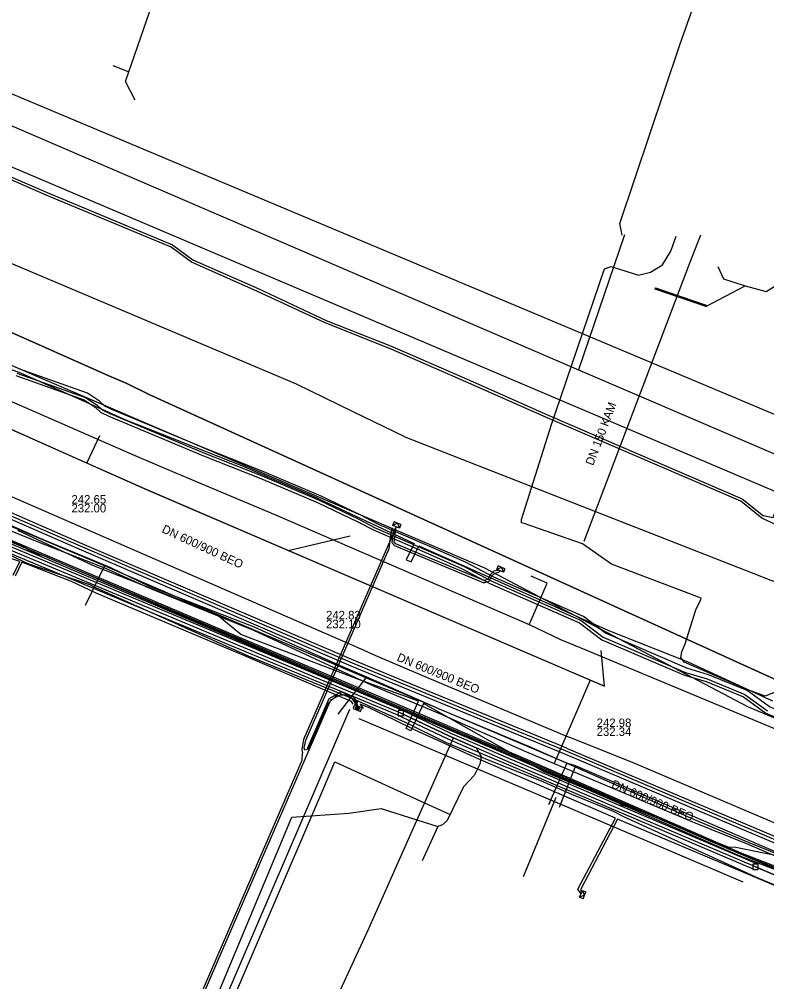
# Model space of a CAD drawing. Extents: x -596024 to -594475, y -1163820 to -1161957.
# Drawn here: x -594616.3 to -594545.9, y -1162303.7 to -1162213 of the extents above; entities that cross this region are included whole.
import ezdxf

# ---------------------------------------------------------------- set-up
doc = ezdxf.new("R2010")
doc.units = 0
for name, color, linetype in [('31', 7, 'Continuous'), ('Level 1', 7, 'Continuous'), ('Level 3', 7, 'Continuous'), ('Vrstva 1', 7, 'Continuous'), ('Vrstva 10', 7, 'Continuous'), ('Vrstva 11', 7, 'Continuous'), ('Vrstva 12', 7, 'Continuous'), ('Vrstva 13', 7, 'Continuous'), ('Vrstva 19', 7, 'Continuous'), ('Vrstva 28', 7, 'Continuous'), ('Vrstva 42', 7, 'Continuous'), ('Vrstva 43', 7, 'Continuous'), ('Vrstva 44', 7, 'Continuous'), ('Vrstva 5', 7, 'Continuous'), ('Vrstva 55', 7, 'Continuous'), ('Vrstva 58', 7, 'Continuous'), ('Vrstva 8', 7, 'Continuous'), ('Vrstva 9', 7, 'Continuous')]:
    doc.layers.add(name, color=color, linetype=linetype)

# ---------------------------------------------------------------- blocks, each defined once
blk = doc.blocks.new('NN630')
at = {"layer": '31'}
for points in [[(-0.003, -0.7), (-0.703, 0)], [(-0.703, -0.7), (-0.703, 0), (0.697, 0), (0.697, -0.7)], [(-0.003, -0.7), (0.697, 0)], [(-0.703, -0.7), (0.697, -0.7)]]:
    blk.add_lwpolyline(points, dxfattribs=at)
blk = doc.blocks.new('NN620')
at = {"layer": 'Vrstva 28'}
for points in [[(0.752, 0.004), (-0.748, 0.004)], [(-0.748, 0.004), (-0.748, -0.746)], [(0.752, -0.746), (0.752, 0.004)], [(-0.748, -0.746), (0.752, -0.746)], [(0.368, -0.18), (-0.376, -0.18)], [(-0.376, -0.18), (-0.376, -0.558)], [(-0.376, -0.558), (0.368, -0.558)], [(0.321, -0.227), (-0.329, -0.227)], [(-0.329, -0.227), (-0.329, -0.51)], [(-0.329, -0.51), (0.321, -0.51)], [(0.274, -0.274), (-0.281, -0.274)], [(-0.281, -0.274), (-0.281, -0.463)], [(-0.281, -0.463), (0.274, -0.463)], [(0.227, -0.321), (-0.234, -0.321)], [(-0.234, -0.321), (-0.234, -0.416)], [(-0.234, -0.416), (0.227, -0.416)], [(-0.193, -0.369), (0.185, -0.369)], [(0.227, -0.416), (0.227, -0.321)], [(0.274, -0.463), (0.274, -0.274)], [(0.321, -0.51), (0.321, -0.227)], [(0.368, -0.558), (0.368, -0.18)]]:
    blk.add_lwpolyline(points, dxfattribs=at)

msp = doc.modelspace()

# ---------------------------------------------------------------- linework, layer by layer
at = {"layer": 'Level 1'}
for points in [[(-594750.45, -1162195.55), (-594709.77, -1162211.75), (-594681.66, -1162222.95), (-594639.16, -1162241.84), (-594604.2, -1162257.38), (-594561.16, -1162275.84)], [(-594609.94, -1162254.83), (-594608.72, -1162252.23)], [(-594590.97, -1162263.06), (-594585.14, -1162261.67)], [(-594561.16, -1162275.84), (-594561.46, -1162272.47)], [(-594562.52, -1162275.26), (-594565.89, -1162283.12)]]:
    msp.add_lwpolyline(points, dxfattribs=at)
at = {"layer": 'Level 3'}
msp.add_lwpolyline([(-594556.34, -1162238.31), (-594551.58, -1162239.95), (-594551.62, -1162240.09), (-594556.39, -1162238.45)], close=True, dxfattribs=at)
at = {"layer": 'Vrstva 1'}
for p, q in [((-594607.494, -1162217.381), (-594605.983, -1162217.983)), ((-594551.62, -1162240.09), (-594547.914, -1162238.121))]:
    msp.add_line(p, q, dxfattribs=at)
for points in [[(-594605.983, -1162217.983), (-594602.649, -1162208.346), (-594600.467, -1162202.039), (-594597.007, -1162192.047)], [(-594554.059, -1162215.441), (-594549.224, -1162201.751), (-594546.92, -1162201.39)], [(-594559.489, -1162233.362), (-594559.721, -1162232.263), (-594554.059, -1162215.441)], [(-594605.404, -1162220.647), (-594606.299, -1162218.899), (-594605.983, -1162217.983)], [(-594547.914, -1162238.121), (-594545.926, -1162238.663), (-594544.616, -1162237.85), (-594543.893, -1162235.682), (-594537.929, -1162218.649)], [(-594550.468, -1162236.311), (-594549.947, -1162237.468), (-594547.914, -1162238.121)], [(-594604.2, -1162257.38), (-594609.94, -1162254.83), (-594617, -1162251.69), (-594634.45, -1162243.94), (-594639.16, -1162241.84)], [(-594561.16, -1162275.84), (-594562.52, -1162275.26), (-594590.97, -1162263.06), (-594604.2, -1162257.38)]]:
    msp.add_lwpolyline(points, dxfattribs=at)
at = {"layer": 'Vrstva 10'}
for p, q in [((-594610.671, -1162262.943), (-594642.49, -1162249.065)), ((-594642.25, -1162248.515), (-594610.431, -1162262.393)), ((-594610.433, -1162262.392), (-594584.794, -1162273.4)), ((-594585.03, -1162273.952), (-594610.669, -1162262.944))]:
    msp.add_line(p, q, dxfattribs=at)
for points in [[(-594580.485, -1162278.647), (-594604.045, -1162268.827), (-594617.947, -1162263.026), (-594624.387, -1162260.256), (-594625.105, -1162259.957)], [(-594580.255, -1162278.093), (-594603.815, -1162268.273), (-594617.713, -1162262.474), (-594624.153, -1162259.704), (-594624.875, -1162259.403)], [(-594584.798, -1162273.399), (-594579.248, -1162275.686), (-594569.868, -1162279.555), (-594564.736, -1162281.662)], [(-594564.964, -1162282.218), (-594570.097, -1162280.109), (-594579.477, -1162276.24), (-594585.026, -1162273.953)], [(-594546.813, -1162292.564), (-594570.392, -1162282.554), (-594573.131, -1162281.375), (-594575.716, -1162280.257), (-594579.271, -1162278.559), (-594580.241, -1162278.099)], [(-594547.047, -1162293.116), (-594570.628, -1162283.106), (-594573.369, -1162281.925), (-594575.964, -1162280.803), (-594579.529, -1162279.101), (-594580.499, -1162278.641)], [(-594564.733, -1162281.664), (-594535.267, -1162294.154), (-594514.914, -1162302.724)], [(-594515.146, -1162303.276), (-594535.501, -1162294.707), (-594564.967, -1162282.216)]]:
    msp.add_lwpolyline(points, dxfattribs=at)
at = {"layer": 'Vrstva 11'}
for points in [[(-594580.62, -1162278.62), (-594580.12, -1162278.62), (-594580.12, -1162278.12), (-594580.62, -1162278.12)], [(-594547.18, -1162293.09), (-594546.68, -1162293.09), (-594546.68, -1162292.59), (-594547.18, -1162292.59)]]:
    msp.add_lwpolyline(points, close=True, dxfattribs=at)
at = {"layer": 'Vrstva 12'}
msp.add_line((-594579.99, -1162252.36), (-594584.85, -1162250), dxfattribs=at)
for points in [[(-594584.85, -1162250), (-594590.2, -1162247.4), (-594665.75, -1162215.48)], [(-594565.76, -1162250), (-594561.16, -1162236.55), (-594560.54, -1162236.31), (-594557.94, -1162237.12), (-594556.81, -1162236.84), (-594555.69, -1162236.16), (-594554.9, -1162234.88), (-594554.42, -1162233.46)], [(-594635.41, -1162250), (-594584.42, -1162272.21)], [(-594545.18, -1162276.43), (-594546.03, -1162276.78), (-594547.56, -1162276.22), (-594553.64, -1162273.57), (-594553.95, -1162273.14), (-594553.88, -1162272.62), (-594553.55, -1162271.85), (-594552.55, -1162268.64), (-594552.07, -1162267.67), (-594552.05, -1162267.54), (-594560.5, -1162264.34), (-594563.24, -1162262.42), (-594568.74, -1162260.53), (-594568.99, -1162260.46), (-594568.98, -1162260.13), (-594566.17, -1162251.19), (-594565.76, -1162250)], [(-594579.99, -1162252.36), (-594544.03, -1162266.43), (-594475.47, -1162296.231)], [(-594540.92, -1162293.72), (-594541.56, -1162293.93), (-594542.51, -1162294.25), (-594543.12, -1162294.46), (-594543.8, -1162294.17), (-594544.65, -1162293.81), (-594545, -1162293.68), (-594546.93, -1162292.84), (-594570.51, -1162282.83), (-594573.25, -1162281.65), (-594575.84, -1162280.53), (-594579.4, -1162278.83), (-594580.37, -1162278.37), (-594603.93, -1162268.55), (-594617.83, -1162262.75)], [(-594584.42, -1162272.21), (-594583.51, -1162272.61)], [(-594583.51, -1162272.61), (-594582.8, -1162272.91)], [(-594582.8, -1162272.91), (-594578.31, -1162274.84), (-594564.73, -1162280.54)], [(-594580.37, -1162278.37), (-594579.4, -1162278.83), (-594575.84, -1162280.53), (-594573.25, -1162281.65), (-594572.78, -1162282.47), (-594572.91, -1162283.2), (-594573.43, -1162284.26), (-594574.45, -1162285.32), (-594575.99, -1162288.49), (-594576.42, -1162288.89), (-594576.88, -1162289.05)], [(-594632.85, -1162405.6), (-594583.38, -1162298.67), (-594575.4, -1162280.72)], [(-594564.73, -1162280.54), (-594564.31, -1162280.72)], [(-594564.31, -1162280.72), (-594558.56, -1162283), (-594475.47, -1162318.357)], [(-594573.25, -1162281.65), (-594572.78, -1162282.47), (-594572.91, -1162283.2), (-594573.43, -1162284.26), (-594574.45, -1162285.32), (-594575.99, -1162288.49), (-594576.42, -1162288.89), (-594576.88, -1162289.05)], [(-594585.37, -1162331.82), (-594584.96, -1162330.9), (-594592.85, -1162327.39), (-594587.74, -1162315.91), (-594598.28, -1162311.47), (-594598.74, -1162311.27), (-594598.33, -1162310.36), (-594587.72, -1162285.63), (-594586.57, -1162282.97), (-594577.37, -1162287.17), (-594575.71, -1162287.91)], [(-594586.74, -1162331.21), (-594585.55, -1162328.56), (-594599.33, -1162320.67), (-594599.76, -1162310.07), (-594590.64, -1162288.18), (-594585.25, -1162287.79)], [(-594585.25, -1162287.79), (-594582.22, -1162287.35)], [(-594582.22, -1162287.35), (-594576.88, -1162289.05), (-594578.36, -1162292.29)], [(-594546.93, -1162292.84), (-594545, -1162293.68)]]:
    msp.add_lwpolyline(points, dxfattribs=at)
at = {"layer": 'Vrstva 13'}
msp.add_line((-594649.599, -1162213.102), (-594475.47, -1162287.071), dxfattribs=at)
for points in [[(-594654.732, -1162204.193), (-594543.215, -1162251.024), (-594524.873, -1162258.743), (-594475.47, -1162279.606)], [(-594673.314, -1162225.133), (-594670.332, -1162226.359), (-594656.079, -1162232.372), (-594631.22, -1162242.86), (-594605.499, -1162254.07), (-594601.67, -1162255.71)], [(-594601.67, -1162255.71), (-594600.473, -1162256.212), (-594592.16, -1162259.694), (-594568.261, -1162270.036), (-594565.318, -1162271.432), (-594562.867, -1162272.45), (-594536.248, -1162283.524), (-594530.369, -1162286.066), (-594529.423, -1162286.481), (-594526.672, -1162287.679), (-594501.201, -1162298.564), (-594475.47, -1162309.608)], [(-594568.261, -1162270.036), (-594568.16, -1162269.832), (-594566.579, -1162266.151), (-594568.06, -1162265.49)]]:
    msp.add_lwpolyline(points, dxfattribs=at)
at = {"layer": 'Vrstva 19'}
for points in [[(-594673.04, -1162199.27), (-594648.07, -1162209.58), (-594623.39, -1162220.33), (-594563.61, -1162246.04), (-594512.61, -1162267.89), (-594494.198, -1162275.805), (-594475.47, -1162283.856)], [(-594559.26, -1162233.32), (-594563.61, -1162246.04)], [(-594475.47, -1162321.138), (-594483.988, -1162317.438), (-594524.1, -1162300.42), (-594530.74, -1162297.58), (-594538.63, -1162294.19), (-594559.12, -1162285.38), (-594563.88, -1162283.33), (-594564.7, -1162283.08), (-594583.65, -1162275.06), (-594601.81, -1162267.29), (-594608.3, -1162264.51), (-594626.74, -1162256.75), (-594672.02, -1162237.58)], [(-594608.3, -1162264.51), (-594610.12, -1162268.25)], [(-594583.65, -1162275.06), (-594586.3, -1162278.47)], [(-594564.7, -1162283.08), (-594566.45, -1162287.01)], [(-594563.88, -1162283.33), (-594565.44, -1162287.28)]]:
    msp.add_lwpolyline(points, dxfattribs=at)
at = {"layer": 'Vrstva 42'}
for points in [[(-594841.22, -1162164.89), (-594841.55, -1162165.818), (-594823.941, -1162173.342), (-594805.527, -1162181.255), (-594786.096, -1162189.732), (-594763.998, -1162199.133), (-594752.438, -1162204.617), (-594739.102, -1162210.309), (-594723.16, -1162216.972), (-594709.798, -1162222.556), (-594699.416, -1162226.808), (-594686.936, -1162232.243), (-594670.535, -1162239.442), (-594642.912, -1162251.21), (-594626.307, -1162258.207), (-594595.818, -1162271.123), (-594582.146, -1162276.922), (-594568.678, -1162282.65), (-594548.298, -1162291.531), (-594530.464, -1162298.451), (-594511.972, -1162306.232), (-594493.611, -1162313.902), (-594475.47, -1162321.871)], [(-594805, -1162180.3), (-594805.561, -1162181.567), (-594805.473, -1162181.605), (-594786.214, -1162190.008), (-594764.122, -1162199.407), (-594752.562, -1162204.891), (-594739.218, -1162210.585), (-594723.276, -1162217.248), (-594709.912, -1162222.834), (-594699.532, -1162227.084), (-594687.056, -1162232.517), (-594670.655, -1162239.718), (-594643.03, -1162251.486), (-594626.423, -1162258.483), (-594595.936, -1162271.399), (-594582.264, -1162277.198), (-594568.796, -1162282.926), (-594548.412, -1162291.809), (-594530.576, -1162298.729), (-594512.088, -1162306.508), (-594493.729, -1162314.178), (-594475.47, -1162322.199)], [(-594475.47, -1162322.035), (-594492.486, -1162314.56), (-594509.999, -1162307.221), (-594528.715, -1162299.349), (-594548.355, -1162291.67), (-594568.737, -1162282.788), (-594582.205, -1162277.06), (-594595.877, -1162271.261), (-594626.365, -1162258.345), (-594642.971, -1162251.348), (-594670.595, -1162239.58), (-594686.996, -1162232.38), (-594699.474, -1162226.946), (-594709.855, -1162222.695), (-594723.218, -1162217.11), (-594739.16, -1162210.447), (-594752.5, -1162204.754), (-594764.06, -1162199.27), (-594786.155, -1162189.87), (-594805.5, -1162181.43)], [(-594475.47, -1162322.759), (-594485.19, -1162318.57), (-594498.83, -1162312.77), (-594511.87, -1162307.25), (-594526.5, -1162301.03), (-594538.5, -1162295.84), (-594551.42, -1162290.35), (-594558.7, -1162287.16), (-594559.16, -1162287.18), (-594559.61, -1162287.01), (-594559.75, -1162286.79), (-594572.28, -1162281.4), (-594587.2, -1162275.1), (-594601.11, -1162269.11), (-594613.92, -1162263.59), (-594614.61, -1162263.41), (-594615.4, -1162263.13), (-594615.74, -1162262.79), (-594624.65, -1162259.07)], [(-594580.8, -1162260.82), (-594589.516, -1162280.87), (-594589.659, -1162281.615), (-594589.683, -1162281.844), (-594589.61, -1162282.11)], [(-594581.075, -1162261.3), (-594581.195, -1162262.312), (-594580.94, -1162262.603), (-594579.379, -1162263.262), (-594572.524, -1162266.107), (-594572.03, -1162265.942), (-594571.779, -1162265.461), (-594571.492, -1162265.192), (-594571.125, -1162265.11), (-594571, -1162264.98), (-594571.305, -1162264.945), (-594571.588, -1162265.008), (-594571.941, -1162265.339), (-594572.17, -1162265.778), (-594572.516, -1162265.893), (-594579.301, -1162263.078), (-594580.82, -1162262.437), (-594580.985, -1162262.248), (-594580.8, -1162260.82)], [(-594584.37, -1162277.74), (-594584.58, -1162277.32), (-594585.44, -1162276.67), (-594586.44, -1162276.75), (-594587.25, -1162277.51), (-594589.11, -1162281.81), (-594589.42, -1162281.87), (-594589.461, -1162281.645), (-594589.324, -1162280.93), (-594581.45, -1162262.864), (-594581.2, -1162260.93), (-594581.075, -1162261.3)], [(-594616.892, -1162265.379), (-594616.277, -1162264.09), (-594617.599, -1162263.644)], [(-594584.846, -1162277.529), (-594585.015, -1162277.275), (-594587.289, -1162276.296), (-594594.937, -1162273.046), (-594609.062, -1162267.091), (-594611.401, -1162265.992), (-594616.092, -1162264.165), (-594616.71, -1162265.465)], [(-594615.393, -1162313.572), (-594615.651, -1162314.037), (-594615.54, -1162314.64), (-594614.96, -1162315.2), (-594614.846, -1162315.285), (-594614.013, -1162315.114), (-594599.811, -1162306.79), (-594593.078, -1162291.24), (-594586.962, -1162277.132), (-594585.953, -1162276.59), (-594584.977, -1162276.971), (-594584.528, -1162277.669)], [(-594589.163, -1162281.705), (-594587.118, -1162276.988), (-594585.967, -1162276.37), (-594584.843, -1162276.809), (-594584.45, -1162277.421)], [(-594583.33, -1162277.88), (-594584.19, -1162277.52), (-594583.914, -1162277.942)], [(-594529.6, -1162300.21), (-594530.257, -1162300.01), (-594531.539, -1162299.439), (-594532.573, -1162299.145), (-594536.595, -1162297.518), (-594542, -1162295.939), (-594559.939, -1162288.365), (-594563.388, -1162294.954), (-594563.369, -1162295.399), (-594563.664, -1162294.95), (-594560.119, -1162288.278), (-594573.082, -1162282.684), (-594579.02, -1162279.978), (-594580.977, -1162279.012), (-594583.33, -1162277.88)], [(-594728.14, -1162370.698), (-594726.956, -1162371.184), (-594717.587, -1162374.854), (-594713.145, -1162376.58), (-594712.358, -1162376.883), (-594702.774, -1162380.887), (-594701.037, -1162381.542), (-594698.579, -1162381.799), (-594695.733, -1162380.998), (-594693.998, -1162379.802), (-594691.846, -1162375.58), (-594680.091, -1162380.768), (-594655.603, -1162390.549), (-594655.097, -1162389.889), (-594640.452, -1162355.111), (-594622.607, -1162312.656), (-594621.792, -1162312.27), (-594615.03, -1162315.126), (-594614.087, -1162314.926), (-594599.969, -1162306.65), (-594593.262, -1162291.16), (-594589.645, -1162282.816), (-594589.61, -1162282.11)]]:
    msp.add_lwpolyline(points, dxfattribs=at)
at = {"layer": 'Vrstva 44'}
for points in [[(-594512.676, -1162195.64), (-594514.51, -1162195.747), (-594522.286, -1162192.702), (-594523.033, -1162192.434), (-594527.343, -1162204.552), (-594534.545, -1162225.471), (-594541.512, -1162246.962), (-594541.743, -1162251.284), (-594543.574, -1162255.306), (-594545.287, -1162259.993), (-594546.178, -1162259.803)], [(-594632.138, -1162221.65), (-594631.01, -1162222.02), (-594625.35, -1162224.13), (-594619.15, -1162226.98), (-594613.69, -1162229.35), (-594601.89, -1162234.27), (-594599.95, -1162235.68), (-594593.82, -1162238.39), (-594587.39, -1162241.39), (-594581.17, -1162243.85), (-594574.12, -1162246.93), (-594566.25, -1162250.41), (-594548.18, -1162258.19), (-594546.178, -1162259.803)], [(-594622.62, -1162258.99), (-594614.48, -1162262.29), (-594608.2, -1162264.73), (-594604.12, -1162266.58), (-594594.24, -1162270.57), (-594587.15, -1162273.87), (-594582.74, -1162275.91), (-594582.71, -1162275.91), (-594576.71, -1162278.42), (-594568.5, -1162282.02), (-594552.93, -1162288.58), (-594547.55, -1162290.75), (-594537.03, -1162295.31), (-594536.88, -1162295.41), (-594530.422, -1162298.066), (-594523.37, -1162301.44), (-594515.29, -1162304.85), (-594509.29, -1162307.21), (-594501.06, -1162310.6), (-594486.99, -1162316.86), (-594479.22, -1162319.92), (-594475.47, -1162321.421)], [(-594475.47, -1162320.926), (-594479.03, -1162319.53), (-594486.95, -1162316.44), (-594500.81, -1162309.91), (-594508.8, -1162307.01), (-594515.31, -1162304.39), (-594523.09, -1162300.78), (-594530.08, -1162297.85), (-594536.89, -1162294.85), (-594547.59, -1162290.55), (-594552.73, -1162288.39), (-594568.3, -1162281.53), (-594576.5, -1162278.11), (-594582.4, -1162275.48), (-594586.27, -1162273.83), (-594594.25, -1162270.24), (-594604.1, -1162266.42), (-594607.74, -1162264.65), (-594614.41, -1162261.91), (-594621.99, -1162258.58)], [(-594475.47, -1162323.179), (-594483.106, -1162319.815), (-594498.505, -1162313.372), (-594516.395, -1162305.652), (-594529.872, -1162299.918), (-594536.422, -1162297.269), (-594539.494, -1162296.232), (-594543.245, -1162295.344), (-594546.604, -1162293.948), (-594559.325, -1162288.145), (-594560.321, -1162287.632), (-594564.251, -1162286.056), (-594567.108, -1162284.78), (-594571.231, -1162283.168), (-594576.056, -1162281.162), (-594579.913, -1162279.272), (-594584.646, -1162277.135), (-594594.725, -1162273.02), (-594609.092, -1162266.566), (-594609.664, -1162266.301), (-594615.489, -1162264.329), (-594617.876, -1162263.185)]]:
    msp.add_lwpolyline(points, dxfattribs=at)
at = {"layer": 'Vrstva 5'}
for p, q in [((-594552.1, -1162233.371), (-594553.187, -1162236.096)), ((-594553.187, -1162236.096), (-594563.115, -1162262.212))]:
    msp.add_line(p, q, dxfattribs=at)
at = {"layer": 'Vrstva 55'}
for p, q in [((-594599.89, -1162312.26), (-594585.16, -1162277.99)), ((-594565.75, -1162286.31), (-594568.82, -1162293.81))]:
    msp.add_line(p, q, dxfattribs=at)
for points in [[(-594617.16, -1162245.97), (-594616.21, -1162246.34), (-594609.87, -1162249.16), (-594606.38, -1162250.72), (-594595.36, -1162255.06), (-594588.63, -1162257.96), (-594579.1, -1162262.41), (-594579.84, -1162263.95), (-594579.37, -1162264.14), (-594578.66, -1162262.61), (-594571.54, -1162265.8), (-594563.45, -1162269.39), (-594560.85, -1162270.58), (-594553.29, -1162273.55), (-594545.34, -1162277.23)], [(-594529.86, -1162297.3), (-594543.5, -1162292.09), (-594548.79, -1162291.02), (-594549.5, -1162291.01), (-594566.84, -1162283.9), (-594578.23, -1162277.47), (-594579.41, -1162280.03), (-594579.86, -1162279.82), (-594578.69, -1162277.26), (-594584.25, -1162275.24), (-594595.44, -1162270.96), (-594597.76, -1162269.07), (-594609.39, -1162264.46), (-594616.45, -1162261.18)], [(-594548.074, -1162294.292), (-594565.834, -1162286.744), (-594584.285, -1162278.902)]]:
    msp.add_lwpolyline(points, dxfattribs=at)
at = {"layer": 'Vrstva 58'}
for points in [[(-594855.521, -1162146.975), (-594837.445, -1162154.525), (-594819.368, -1162162.393), (-594800.867, -1162170.155), (-594782.472, -1162177.705), (-594753.124, -1162190.465), (-594723.671, -1162201.842), (-594694.961, -1162212.9), (-594661.467, -1162226.404), (-594631.163, -1162239.589), (-594604.155, -1162251.18), (-594572.468, -1162264.684), (-594547.693, -1162277.762), (-594525.576, -1162287.119), (-594507.394, -1162294.988), (-594488.786, -1162302.856), (-594475.47, -1162308.493)], [(-594606.25, -1162247.31), (-594607.87, -1162246.62), (-594617.89, -1162242.16), (-594626.17, -1162238.17), (-594627.27, -1162237.69), (-594628.08, -1162237.31), (-594634.34, -1162238.31), (-594651.85, -1162230.77), (-594747.53, -1162190.99), (-594750.57, -1162189.75)], [(-594475.47, -1162290.764), (-594477.509, -1162289.917), (-594483.095, -1162287.764), (-594489.766, -1162284.619), (-594506.947, -1162276.113), (-594512.628, -1162274.947), (-594513.609, -1162274.63), (-594517.514, -1162273.125), (-594526.84, -1162268.797), (-594530.248, -1162266.938), (-594538.442, -1162263.265), (-594544.049, -1162261.087), (-594546.342, -1162260.007), (-594548.316, -1162258.416), (-594566.355, -1162250.65), (-594574.225, -1162247.169), (-594581.27, -1162244.092), (-594587.493, -1162241.63), (-594593.928, -1162238.628), (-594600.081, -1162235.908), (-594602.019, -1162234.5), (-594613.792, -1162229.591), (-594619.257, -1162227.219)], [(-594617.89, -1162242.16), (-594607.87, -1162246.62), (-594606.25, -1162247.31), (-594604.03, -1162248.41), (-594526.68, -1162283.57), (-594520.94, -1162285.67), (-594515.34, -1162289.18), (-594488.66, -1162300.62), (-594483.29, -1162303.26), (-594475.47, -1162306.569)], [(-594616.54, -1162246.35), (-594610.09, -1162248.64), (-594609.02, -1162249.35), (-594608.51, -1162249.81), (-594607.78, -1162250.17), (-594598.85, -1162253.89), (-594593.44, -1162256.04), (-594588.05, -1162258.33), (-594584.37, -1162260.09), (-594582.77, -1162260.92), (-594578, -1162262.99), (-594574.46, -1162264.55), (-594571.78, -1162265.96), (-594563.37, -1162269.65), (-594561.28, -1162271.23), (-594553.53, -1162274.54), (-594551.49, -1162275.16), (-594547.93, -1162276.61), (-594545.81, -1162278.16)], [(-594616.54, -1162246.35), (-594610.09, -1162248.64), (-594609.02, -1162249.35), (-594608.51, -1162249.81), (-594607.78, -1162250.17), (-594598.85, -1162253.89), (-594593.44, -1162256.04), (-594588.05, -1162258.33), (-594584.37, -1162260.09), (-594582.77, -1162260.92), (-594578, -1162262.99), (-594574.46, -1162264.55), (-594571.78, -1162265.96), (-594563.37, -1162269.65), (-594561.28, -1162271.23), (-594553.53, -1162274.54), (-594551.49, -1162275.16), (-594547.93, -1162276.61), (-594545.81, -1162278.16)], [(-594577.83, -1162262.602), (-594582.588, -1162260.537), (-594584.181, -1162259.711), (-594587.876, -1162257.944), (-594593.279, -1162255.648), (-594598.69, -1162253.497), (-594607.605, -1162249.784), (-594608.27, -1162249.456), (-594608.76, -1162249.014), (-594609.899, -1162248.258), (-594616.365, -1162245.963)], [(-594616.65, -1162246.593), (-594610.209, -1162248.879), (-594609.183, -1162249.56)], [(-594475.47, -1162306.569), (-594483.29, -1162303.26), (-594488.66, -1162300.62), (-594515.34, -1162289.18), (-594520.94, -1162285.67), (-594526.68, -1162283.57), (-594604.03, -1162248.41), (-594606.25, -1162247.31)], [(-594609.183, -1162249.56), (-594608.66, -1162250.032), (-594607.89, -1162250.412), (-594598.95, -1162254.136), (-594593.541, -1162256.285), (-594588.159, -1162258.572), (-594584.488, -1162260.327), (-594582.884, -1162261.16), (-594578.106, -1162263.233), (-594574.575, -1162264.789), (-594571.895, -1162266.199), (-594563.505, -1162269.88), (-594561.414, -1162271.461), (-594553.621, -1162274.79), (-594551.579, -1162275.41), (-594548.06, -1162276.843), (-594545.94, -1162278.393), (-594529.743, -1162284.972)], [(-594475.47, -1162307.526), (-594478.854, -1162306.094), (-594483.113, -1162304.005), (-594498.445, -1162297.379), (-594505.607, -1162294.439), (-594516.791, -1162289.71), (-594518.103, -1162288.956), (-594519.463, -1162288.114), (-594526.242, -1162285.158), (-594529.527, -1162284.317), (-594545.602, -1162277.787), (-594547.722, -1162276.237), (-594551.348, -1162274.76), (-594553.385, -1162274.141), (-594561.066, -1162270.861), (-594563.154, -1162269.282), (-594571.596, -1162265.578), (-594574.276, -1162264.168), (-594577.83, -1162262.602)]]:
    msp.add_lwpolyline(points, dxfattribs=at)
at = {"layer": 'Vrstva 9'}
for p, q in [((-594610.551, -1162262.668), (-594642.37, -1162248.79)), ((-594584.912, -1162273.676), (-594610.551, -1162262.668))]:
    msp.add_line(p, q, dxfattribs=at)
for points in [[(-594564.85, -1162281.94), (-594569.983, -1162279.832), (-594579.363, -1162275.963), (-594584.912, -1162273.676)], [(-594515.03, -1162303), (-594535.384, -1162294.43), (-594564.85, -1162281.94)]]:
    msp.add_lwpolyline(points, dxfattribs=at)

# ---------------------------------------------------------------- block references
at = {"layer": 'Vrstva 43'}
for name, p, xscale, yscale, rotation in [('NN630', (-594580.8, -1162260.82), 0.5, 0.5, 159), ('NN630', (-594571, -1162264.98), 0.5000000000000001, 0.4999999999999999, 157), ('NN620', (-594584.37, -1162277.739), 0.5, 0.5, -23.00000000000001), ('NN630', (-594563.369, -1162295.399), 0.5000000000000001, 0.4999999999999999, 67)]:
    msp.add_blockref(name, p, dxfattribs=dict(at, xscale=xscale, yscale=yscale, rotation=rotation))

# ---------------------------------------------------------------- texts
at = {"layer": 'Vrstva 12'}
for s, p in [('242.65', (-594611.403, -1162258.644)), ('232.00', (-594611.403, -1162259.476)), ('242.83', (-594587.408, -1162269.549)), ('232.10', (-594587.408, -1162270.381)), ('242.98', (-594561.9, -1162279.691)), ('232.34', (-594561.9, -1162280.523))]:
    msp.add_text(s, height=0.8, dxfattribs=at).set_placement(p)
for rotation, p in [(335.23183, (-594602.953, -1162261.324)), (337.61607, (-594580.793, -1162273.417)), (337.07107, (-594560.576, -1162285.372))]:
    msp.add_text('DN 600/900 BEO', height=0.8, rotation=rotation, dxfattribs=at).set_placement(p)
at = {"layer": 'Vrstva 8'}
msp.add_text('DN 150 KAM', height=0.8, rotation=69.18471, dxfattribs=at).set_placement((-594562.236, -1162255.121))

doc.saveas('drawing.dxf')
